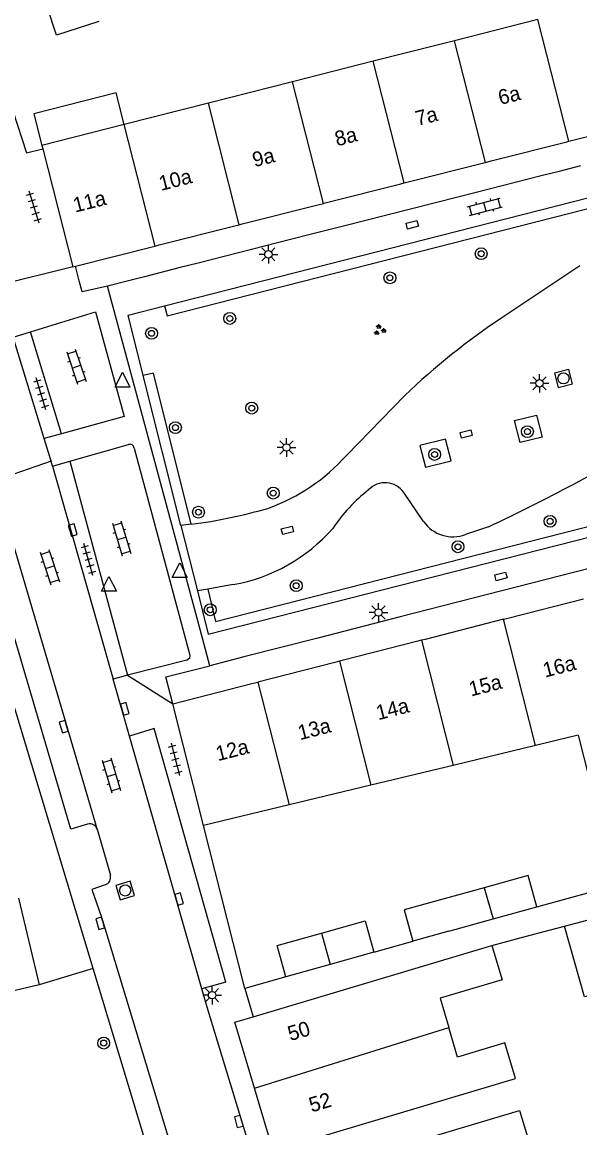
# Model space of a CAD drawing. Extents: x 132998 to 136004, y 396998 to 398512.
# Drawn here: x 134026 to 134063.6, y 397467 to 397541.5 of the extents above; entities that cross this region are included whole.
import ezdxf

# ---------------------------------------------------------------- set-up
doc = ezdxf.new("R2010")
doc.units = 0
for name, color, linetype in [('gg-afsc-erfafscheiding', 7, 'Continuous'), ('gg-afsc-muur', 7, 'Continuous'), ('gg-anno-huisnummerreeks BGT', 7, 'Continuous'), ('gg-bbg-bijgebouw', 7, 'Continuous'), ('gg-bbg-gedigitaliseerde bebouwing', 7, 'Continuous'), ('gg-bbg-gedigitaliseerde bijgebouw', 7, 'Continuous'), ('gg-bbg-hoofdgebouw', 7, 'Continuous'), ('gg-bbg-luifel en loopbrug', 7, 'Continuous'), ('gg-bbg-tussenscheiding', 7, 'Continuous'), ('gg-knt-verharding', 7, 'Continuous'), ('gg-knt-verharding nz', 7, 'Continuous'), ('gt-grn-groengrens', 7, 'Continuous'), ('gt-grn-weggrens', 7, 'Continuous'), ('gt-symb-boom', 7, 'Continuous'), ('gt-symb-groenvak', 7, 'Continuous'), ('gt-symb-klinker verharding', 7, 'Continuous'), ('gt-symb-kolk', 7, 'Continuous'), ('gt-symb-kolk center center', 7, 'Continuous'), ('gt-symb-lichtmast', 7, 'Continuous'), ('gt-symb-rioolschacht', 7, 'Continuous'), ('gt-symb-tegel verharding', 7, 'Continuous'), ('gt-symb-waterafsluiter', 7, 'Continuous')]:
    doc.layers.add(name, color=color, linetype=linetype)

# ---------------------------------------------------------------- blocks, each defined once
blk = doc.blocks.new('gt0-LMAST')
at = {"layer": 'gt-symb-lichtmast'}
for p, q in [((-0.182, 0.173), (-0.447, 0.438)), ((-0.005, 0.246), (-0.005, 0.621)), ((0.172, 0.173), (0.437, 0.438)), ((-0.255, -0.004), (-0.63, -0.004)), ((-0.182, -0.181), (-0.447, -0.446)), ((-0.005, -0.254), (-0.005, -0.629)), ((0.437, -0.446), (0.172, -0.181)), ((0.245, -0.004), (0.62, -0.004))]:
    blk.add_line(p, q, dxfattribs=at)
blk.add_circle((-0.005, -0.004), 0.25, dxfattribs=at)
blk = doc.blocks.new('gt0-BOOM')
at = {"layer": 'gt-symb-boom'}
for radius in [0.4, 0.2]:
    blk.add_circle((0, 0), radius, dxfattribs=at)
blk = doc.blocks.new('gt0-KOLKCC')
at = {"layer": 'gt-symb-kolk center center'}
blk.add_lwpolyline([(-0.375, 0.2), (0.375, 0.2), (0.375, -0.2), (-0.375, -0.2)], close=True, dxfattribs=at)
blk = doc.blocks.new('gt0-KL1')
at = {"layer": 'gt-symb-klinker verharding'}
for p, q in [((-1.15, 0.3), (1.15, 0.3)), ((-1, -0.3), (-1, 0.3)), ((-0.5, 0.3), (-0.5, 0.45)), ((0, -0.3), (0, 0.3)), ((0.5, 0.3), (0.5, 0.45)), ((1, -0.3), (1, 0.3)), ((-1.15, -0.3), (1.15, -0.3)), ((-0.5, -0.45), (-0.5, -0.3)), ((0.5, -0.45), (0.5, -0.3))]:
    blk.add_line(p, q, dxfattribs=at)
blk = doc.blocks.new('gt0-TEG1')
at = {"layer": 'gt-symb-tegel verharding'}
for p, q in [((-1.125, 0), (1.125, 0)), ((-0.9, -0.25), (-0.9, 0.25)), ((-0.45, -0.25), (-0.45, 0.25)), ((0, -0.25), (0, 0.25)), ((0.45, -0.25), (0.45, 0.25)), ((0.9, -0.25), (0.9, 0.25))]:
    blk.add_line(p, q, dxfattribs=at)
blk = doc.blocks.new('gt0-GRVAK')
at = {"layer": 'gt-symb-groenvak'}
for p, q in [((-0.11, 0.189), (-0.228, 0.24)), ((-0.182, 0.153), (0.088, 0.153)), ((-0.091, 0.211), (-0.156, 0.322)), ((-0.047, 0.214), (-0.047, 0.393)), ((-0.004, 0.211), (0.061, 0.322)), ((0.015, 0.189), (0.133, 0.24)), ((0.262, -0.052), (0.197, 0.059)), ((0.305, -0.049), (0.305, 0.13)), ((0.349, -0.052), (0.414, 0.059)), ((-0.245, -0.228), (-0.363, -0.177)), ((-0.318, -0.264), (-0.047, -0.264)), ((-0.226, -0.206), (-0.291, -0.095)), ((-0.183, -0.203), (-0.183, -0.024)), ((-0.139, -0.206), (-0.074, -0.095)), ((-0.12, -0.228), (-0.002, -0.177)), ((0.243, -0.074), (0.125, -0.023)), ((0.17, -0.11), (0.441, -0.11)), ((0.368, -0.074), (0.486, -0.023))]:
    blk.add_line(p, q, dxfattribs=at)
blk = doc.blocks.new('gt0-RS')
at = {"layer": 'gt-symb-rioolschacht'}
blk.add_lwpolyline([(-0.5, -0.5), (0.5, -0.5), (0.5, 0.5), (-0.5, 0.5)], close=True, dxfattribs=at)
blk.add_circle((0, 0), 0.375, dxfattribs=at)
blk = doc.blocks.new('gt0-WAFSL')
at = {"layer": 'gt-symb-waterafsluiter'}
for p, q in [((-0.5, -0.333), (0, 0.667)), ((0, 0.667), (0.5, -0.333)), ((0.5, -0.333), (-0.5, -0.333))]:
    blk.add_line(p, q, dxfattribs=at)
blk = doc.blocks.new('gt0-KOLK')
at = {"layer": 'gt-symb-kolk'}
blk.add_lwpolyline([(0, 0), (0.375, 0), (0.375, 0.4), (-0.375, 0.4), (-0.375, 0), (0, 0)], dxfattribs=at)

msp = doc.modelspace()

# ---------------------------------------------------------------- linework, layer by layer
at = {"layer": 'gg-afsc-erfafscheiding'}
for p, q in [((134060.648, 397481.893), (134065.677, 397483.274)), ((134049.671, 397478.841), (134052.29, 397479.572)), ((134043.752, 397477.184), (134040.978, 397476.4))]:
    msp.add_line(p, q, dxfattribs=at)
at = {"layer": 'gg-afsc-muur'}
for p, q in [((134030.769, 397477.743), (134024.042, 397500)), ((134040.978, 397476.4), (134038.19, 397487.37)), ((134030.769, 397477.743), (134027.12, 397476.64)), ((134034.602, 397465.06), (134030.769, 397477.743))]:
    msp.add_line(p, q, dxfattribs=at)
for points in [[(134023.489, 397541.164), (134026.27, 397532.69), (134027.359, 397532.95)], [(134057.625, 397479.284), (134060.214, 397479.985), (134062.526, 397480.597)]]:
    msp.add_lwpolyline(points, dxfattribs=at)
at = {"layer": 'gg-bbg-bijgebouw'}
for p, q in [((134060.648, 397481.893), (134060.063, 397484.004)), ((134057.701, 397481.077), (134060.648, 397481.893)), ((134054.734, 397480.255), (134057.701, 397481.077)), ((134049.671, 397478.841), (134046.738, 397478.02)), ((134046.738, 397478.02), (134043.752, 397477.184))]:
    msp.add_line(p, q, dxfattribs=at)
for points in [[(134046.14, 397480.127), (134049.08, 397480.95), (134049.671, 397478.841)], [(134043.752, 397477.184), (134043.162, 397479.293), (134046.14, 397480.127)]]:
    msp.add_lwpolyline(points, dxfattribs=at)
at = {"layer": 'gg-bbg-gedigitaliseerde bebouwing'}
for p, q in [((134060.72, 397541.655), (134055.108, 397540.232)), ((134055.108, 397540.232), (134049.634, 397538.844)), ((134049.634, 397538.844), (134044.189, 397537.463)), ((134044.189, 397537.463), (134038.52, 397536.025)), ((134038.52, 397536.025), (134032.85, 397534.588)), ((134032.85, 397534.588), (134027.3, 397533.18)), ((134063.431, 397493.453), (134060.556, 397492.76)), ((134060.556, 397492.76), (134055.018, 397491.425)), ((134055.018, 397491.425), (134049.467, 397490.088)), ((134049.467, 397490.088), (134043.957, 397488.76)), ((134043.957, 397488.76), (134038.19, 397487.37)), ((134057.625, 397479.284), (134058.311, 397476.983))]:
    msp.add_line(p, q, dxfattribs=at)
for points in [[(134063.431, 397493.453), (134064.17, 397490.537), (134066.824, 397491.209)], [(134058.311, 397476.983), (134054.136, 397475.738), (134054.726, 397473.76)], [(134042.88, 397465.47), (134059.21, 397470.341), (134058.498, 397472.727), (134055.317, 397471.778), (134054.726, 397473.76)], [(134043.53, 397463.41), (134059.487, 397468.174), (134060.328, 397465.367), (134056.643, 397464.264), (134057.353, 397461.892), (134053.067, 397460.609)]]:
    msp.add_lwpolyline(points, dxfattribs=at)
at = {"layer": 'gg-bbg-gedigitaliseerde bijgebouw'}
for p, q in [((134060.063, 397484.004), (134057.103, 397483.184)), ((134057.103, 397483.184), (134051.707, 397481.686)), ((134051.707, 397481.686), (134052.29, 397479.572)), ((134054.734, 397480.255), (134052.29, 397479.572))]:
    msp.add_line(p, q, dxfattribs=at)
msp.add_lwpolyline([(134031.134, 397541.537), (134028.281, 397540.608), (134027.662, 397542.514)], dxfattribs=at)
at = {"layer": 'gg-bbg-hoofdgebouw'}
for p, q in [((134063.158, 397533.549), (134068.522, 397534.907)), ((134027.3, 397533.18), (134027.359, 397532.95)), ((134057.567, 397532.134), (134062.673, 397533.426)), ((134062.673, 397533.426), (134062.808, 397533.46)), ((134062.808, 397533.46), (134063.158, 397533.549)), ((134027.359, 397532.95), (134029.39, 397525)), ((134051.979, 397530.719), (134057.083, 397532.011)), ((134057.083, 397532.011), (134057.196, 397532.04)), ((134057.196, 397532.04), (134057.567, 397532.134)), ((134046.389, 397529.304), (134051.494, 397530.596)), ((134051.494, 397530.596), (134051.722, 397530.654)), ((134051.722, 397530.654), (134051.979, 397530.719)), ((134040.799, 397527.889), (134045.904, 397529.181)), ((134045.904, 397529.181), (134046.276, 397529.275)), ((134046.276, 397529.275), (134046.389, 397529.304)), ((134040.606, 397527.84), (134040.799, 397527.889)), ((134035.21, 397526.473), (134040.314, 397527.766)), ((134040.314, 397527.766), (134040.606, 397527.84)), ((134034.725, 397526.351), (134034.936, 397526.404)), ((134034.936, 397526.404), (134035.21, 397526.473)), ((134029.563, 397525.044), (134034.725, 397526.351)), ((134029.39, 397525), (134029.563, 397525.044)), ((134058.704, 397501.339), (134063.806, 397502.642)), ((134058.401, 397501.262), (134053.118, 397499.912)), ((134058.401, 397501.262), (134058.704, 397501.339)), ((134052.633, 397499.789), (134047.531, 397498.484)), ((134052.881, 397499.852), (134052.633, 397499.789)), ((134053.118, 397499.912), (134052.881, 397499.852)), ((134047.046, 397498.361), (134041.86, 397497.036)), ((134047.349, 397498.438), (134047.046, 397498.361)), ((134047.531, 397498.484), (134047.349, 397498.438)), ((134036.12, 397495.57), (134041.46, 397496.934)), ((134041.46, 397496.934), (134041.86, 397497.036)), ((134038.19, 397487.37), (134036.12, 397495.57)), ((134041.545, 397474.491), (134057.625, 397479.284)), ((134040.3, 397474.12), (134041.545, 397474.491)), ((134041.626, 397469.673), (134040.3, 397474.12)), ((134042.88, 397465.47), (134041.626, 397469.673))]:
    msp.add_line(p, q, dxfattribs=at)
for points in [[(134025.72, 397482.47), (134027.12, 397476.64)], [(134027.12, 397476.64), (134024.64, 397476.05), (134024.97, 397474.69), (134023.46, 397474.32), (134023.13, 397475.68), (134016.62, 397474.11), (134019.59, 397461.77)]]:
    msp.add_lwpolyline(points, dxfattribs=at)
at = {"layer": 'gg-bbg-luifel en loopbrug'}
msp.add_line((134062.526, 397480.597), (134065.854, 397481.478), dxfattribs=at)
for points in [[(134032.85, 397534.588), (134032.308, 397536.713), (134026.757, 397535.305), (134027.3, 397533.18)], [(134065.235, 397476.206), (134063.864, 397475.822), (134062.526, 397480.597)]]:
    msp.add_lwpolyline(points, dxfattribs=at)
at = {"layer": 'gg-bbg-tussenscheiding'}
for p, q in [((134062.808, 397533.46), (134060.72, 397541.655)), ((134057.196, 397532.04), (134055.108, 397540.232)), ((134051.722, 397530.654), (134049.634, 397538.844)), ((134046.276, 397529.275), (134044.189, 397537.463)), ((134040.606, 397527.84), (134038.52, 397536.025)), ((134034.936, 397526.404), (134032.85, 397534.588)), ((134060.556, 397492.76), (134058.401, 397501.262)), ((134052.881, 397499.852), (134055.018, 397491.425)), ((134047.349, 397498.438), (134049.467, 397490.088)), ((134041.86, 397497.036), (134043.957, 397488.76)), ((134057.103, 397483.184), (134057.701, 397481.077)), ((134046.14, 397480.127), (134046.738, 397478.02)), ((134041.626, 397469.673), (134054.726, 397473.76))]:
    msp.add_line(p, q, dxfattribs=at)
at = {"layer": 'gg-knt-verharding'}
for p, q in [((134035.566, 397522.376), (134081.915, 397534.186)), ((134063.599, 397531.798), (134062.148, 397531.43)), ((134060.951, 397531.126), (134056.554, 397530.009)), ((134062.148, 397531.43), (134060.951, 397531.126)), ((134055.337, 397529.7), (134049.04, 397528.101)), ((134056.554, 397530.009), (134055.337, 397529.7)), ((134049.04, 397528.101), (134047.8, 397527.786)), ((134045.379, 397527.171), (134044.147, 397526.858)), ((134047.8, 397527.786), (134045.379, 397527.171)), ((134044.147, 397526.858), (134037.842, 397525.257)), ((134029.824, 397524.066), (134029.563, 397525.044)), ((134036.622, 397524.947), (134034.218, 397524.337)), ((134037.842, 397525.257), (134036.622, 397524.947)), ((134063.554, 397525.063), (134058.297, 397521.561)), ((134034.218, 397524.337), (134033.234, 397524.087)), ((134033.234, 397524.087), (134031.715, 397523.701)), ((134038.116, 397500), (134031.715, 397523.701)), ((134028.619, 397513.754), (134026.531, 397520.624)), ((134027.455, 397513.432), (134025.37, 397520.268)), ((134036.673, 397507.573), (134034.137, 397517.679)), ((134051.749, 397516.339), (134047.818, 397512.286)), ((134027.92, 397511.909), (134027.455, 397513.432)), ((134029.193, 397511.915), (134033.131, 397513.027)), ((134027.92, 397511.909), (134024.118, 397510.589)), ((134028.013, 397511.583), (134027.92, 397511.909)), ((134028.013, 397511.583), (134032.11, 397497.239)), ((134029.193, 397511.915), (134033.083, 397497.49)), ((134029.247, 397487.135), (134022.695, 397509.367)), ((134053.024, 397507.843), (134051.689, 397509.797)), ((134037.373, 397507.659), (134036.673, 397507.573)), ((134036.673, 397507.573), (134037.784, 397503.168)), ((134074.257, 397507.267), (134053.369, 397501.916)), ((134057.396, 397507.492), (134055.846, 397506.98)), ((134038.475, 397503.291), (134037.784, 397503.168)), ((134040.203, 397503.6), (134038.475, 397503.291)), ((134053.369, 397501.916), (134051.442, 397501.422)), ((134051.442, 397501.422), (134045.891, 397500)), ((134038.619, 397498.137), (134038.116, 397500)), ((134045.891, 397500), (134041.003, 397498.748)), ((134041.003, 397498.748), (134038.619, 397498.137)), ((134033.21, 397493.387), (134032.11, 397497.239)), ((134030.388, 397487.471), (134029.247, 397487.135)), ((134031.031, 397487.115), (134031.919, 397484.021)), ((134031.562, 397483.378), (134030.663, 397483.064)), ((134039.689, 397476.818), (134038.091, 397476.368)), ((134038.509, 397474.909), (134038.091, 397476.368)), ((134050.525, 397435.395), (134038.509, 397474.909))]:
    msp.add_line(p, q, dxfattribs=at)
for points in [[(134031.715, 397523.701), (134030.024, 397523.314), (134029.824, 397524.066)], [(134026.531, 397520.624), (134030.914, 397521.967), (134032.841, 397514.924), (134028.619, 397513.754)], [(134034.137, 397517.679), (134033.115, 397521.751), (134035.566, 397522.376)], [(134037.784, 397503.168), (134038.499, 397500.267), (134089.01, 397513.134), (134088.341, 397515.596)], [(134059.143, 397514.647), (134060.621, 397515.015), (134061.004, 397513.528), (134059.526, 397513.161), (134059.143, 397514.647)], [(134052.763, 397512.958), (134053.146, 397511.502), (134054.883, 397511.943), (134054.501, 397513.398), (134052.763, 397512.958)], [(134033.514, 397512.798), (134037.275, 397498.849), (134037.246, 397498.631), (134037.06, 397498.514), (134033.083, 397497.49)], [(134036.12, 397495.57), (134035.658, 397497.381), (134038.619, 397498.137)], [(134039.689, 397476.818), (134034.872, 397493.902), (134033.21, 397493.387)], [(134030.663, 397483.064), (134031.313, 397481.204), (134045.661, 397433.913)]]:
    msp.add_lwpolyline(points, dxfattribs=at)
for centre, radius, start, end in [((134084.457, 397482.042), 47.393, 123.50291, 133.64149), ((134033.239, 397512.773), 0.276, 5.1169, 113.13175), ((134001.401, 397626.463), 131.49, 295.20464, 300.8055), ((134038.083, 397521.054), 13.101, 290.14395, 317.99228), ((134055.927, 397501.413), 10.819, 127.63222, 146.54078), ((134050.431, 397508.936), 1.525, 34.39116, 136.72262), ((134032.672, 397543.078), 35.73, 277.56077, 286.12473), ((134054.992, 397509.234), 2.41, 215.25016, 290.74137), ((134038.13, 397515.102), 11.688, 280.21814, 318.63211), ((134030.53, 397486.968), 0.522, 16.33099, 105.72638), ((134031.419, 397483.878), 0.52, 285.94007, 15.98098)]:
    msp.add_arc(centre, radius, start, end, dxfattribs=at)
at = {"layer": 'gg-knt-verharding nz'}
for p, q in [((134030.912, 397487.53), (134024.128, 397510.557)), ((134038.091, 397476.368), (134033.21, 397493.387)), ((134031.031, 397487.115), (134030.912, 397487.53))]:
    msp.add_line(p, q, dxfattribs=at)
at = {"layer": 'gt-grn-groengrens'}
for points in [[(134035.566, 397522.376), (134035.739, 397521.697), (134082.087, 397533.507), (134081.915, 397534.186)], [(134037.373, 397507.659), (134034.816, 397517.85), (134034.137, 397517.679)], [(134038.475, 397503.291), (134039.01, 397501.119), (134088.148, 397513.637), (134087.635, 397515.525)]]:
    msp.add_lwpolyline(points, dxfattribs=at)
at = {"layer": 'gt-grn-weggrens'}
for p, q in [((134029.39, 397525), (134024.308, 397523.748)), ((134025.37, 397520.268), (134026.531, 397520.624)), ((134028.619, 397513.754), (134027.455, 397513.432)), ((134028.013, 397511.583), (134029.193, 397511.915)), ((134033.083, 397497.49), (134032.11, 397497.239)), ((134033.083, 397497.49), (134036.12, 397495.57)), ((134040.978, 397476.4), (134041.545, 397474.491))]:
    msp.add_line(p, q, dxfattribs=at)

# ---------------------------------------------------------------- block references
at = {"layer": 'gt-symb-boom'}
for p in [(134056.904, 397525.886), (134050.754, 397524.261), (134039.961, 397521.526), (134034.694, 397520.522), (134041.444, 397515.486), (134036.302, 397514.173), (134060.018, 397513.903), (134053.765, 397512.366), (134042.89, 397509.76), (134037.855, 397508.477), (134061.546, 397507.863), (134055.339, 397506.146), (134044.44, 397503.524), (134038.648, 397501.905), (134031.469, 397472.719)]:
    msp.add_blockref('gt0-BOOM', p, dxfattribs=at)
at = {"layer": 'gt-symb-groenvak'}
msp.add_blockref('gt0-GRVAK', (134050.048, 397520.744), dxfattribs=at)
at = {"layer": 'gt-symb-klinker verharding'}
for p, rotation in [((134057.155, 397529.045), 14.53650921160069), ((134029.631, 397518.279), -71.583165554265), ((134032.675, 397506.713), -73.14160123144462), ((134027.837, 397504.778), -71.76430853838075), ((134031.985, 397490.75), -73.32270606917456)]:
    msp.add_blockref('gt0-KL1', p, dxfattribs=dict(at, rotation=rotation))
at = {"layer": 'gt-symb-kolk'}
for p, rotation in [((134029.185, 397507.226), -74.28274755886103), ((134033.082, 397495.286), 105.96901653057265), ((134028.969, 397494.094), 106.3699573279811), ((134036.743, 397482.471), 105.96901653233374), ((134031.423, 397480.845), 106.98473253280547), ((134040.765, 397467.486), 104.53650920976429)]:
    msp.add_blockref('gt0-KOLK', p, dxfattribs=dict(at, rotation=rotation))
at = {"layer": 'gt-symb-kolk center center'}
for p, rotation in [((134052.255, 397527.841), 15.370725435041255), ((134055.894, 397513.744), -165.99155652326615), ((134043.849, 397507.255), -164.99108632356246), ((134058.231, 397504.148), -165.51896562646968)]:
    msp.add_blockref('gt0-KOLKCC', p, dxfattribs=dict(at, rotation=rotation))
at = {"layer": 'gt-symb-lichtmast'}
for p in [(134042.571, 397525.846), (134060.84, 397517.161), (134043.793, 397512.836), (134049.992, 397501.726), (134038.775, 397475.948)]:
    msp.add_blockref('gt0-LMAST', p, dxfattribs=at)
at = {"layer": 'gt-symb-rioolschacht'}
for p, rotation in [((134062.449, 397517.486), 14.064036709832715), ((134032.917, 397482.999), 106.85839876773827)]:
    msp.add_blockref('gt0-RS', p, dxfattribs=dict(at, rotation=rotation))
at = {"layer": 'gt-symb-tegel verharding'}
for p, rotation in [((134026.766, 397529.039), -72.90569440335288), ((134027.251, 397516.44), 106.98473253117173), ((134030.431, 397505.283), 105.9532618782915), ((134036.298, 397491.839), -75.82485794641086)]:
    msp.add_blockref('gt0-TEG1', p, dxfattribs=dict(at, rotation=rotation))
at = {"layer": 'gt-symb-waterafsluiter'}
for p in [(134032.736, 397517.23), (134036.593, 397504.4), (134031.823, 397503.482)]:
    msp.add_blockref('gt0-WAFSL', p, dxfattribs=at)

# ---------------------------------------------------------------- texts
at = {"layer": 'gg-anno-huisnummerreeks BGT'}
for s, rotation, p in [('6a', 14.2, (134058.191, 397535.901)), ('7a', 14.2, (134052.611, 397534.489)), ('8a', 14.2, (134047.185, 397533.115)), ('9a', 14.2, (134041.629, 397531.709)), ('10a', 14.2, (134035.33, 397530.114)), ('11a', 14.2, (134029.546, 397528.65)), ('16a', 14.3, (134061.202, 397497.332)), ('15a', 14.4, (134056.217, 397496.058)), ('14a', 14.4, (134049.967, 397494.461)), ('13a', 14.4, (134044.695, 397493.115)), ('12a', 14.3, (134039.164, 397491.702)), ('50', 16.6, (134044.043, 397472.846)), ('52', 16.6, (134045.476, 397468.041))]:
    msp.add_text(s, height=1, rotation=rotation, dxfattribs=at).set_placement(p)

doc.saveas('drawing.dxf')
